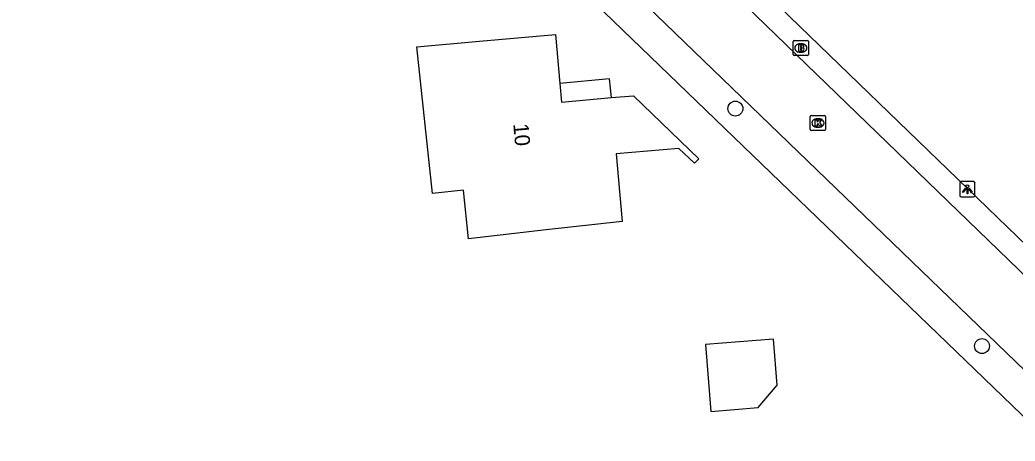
# Model space of a CAD drawing. Extents: x 163427 to 164190, y 380331 to 381641.
# Drawn here: x 164069.2 to 164134.4, y 381089.5 to 381117.1 of the extents above; entities that cross this region are included whole.
import ezdxf

# ---------------------------------------------------------------- set-up
doc = ezdxf.new("R2010")
doc.units = 0
for name, color, linetype in [('IMGEO_Boom', 7, 'Continuous'), ('IMGEO_Brandkraan', 7, 'Continuous'), ('IMGEO_Kolk', 7, 'Continuous'), ('IMGEO_Lichtpunt', 7, 'Continuous'), ('IMGEO_Pand', 7, 'Continuous'), ('IMGEO_Pand_nummerreeks', 7, 'Continuous'), ('IMGEO_Pand_overbouw', 7, 'Continuous'), ('IMGEO_Rijbaan_lokaal_open', 7, 'Continuous'), ('IMGEO_Voetpad_open', 7, 'Continuous')]:
    doc.layers.add(name, color=color, linetype=linetype)

msp = doc.modelspace()

# ---------------------------------------------------------------- linework, layer by layer
at = {"layer": 'IMGEO_Boom'}
for centre in [(164116.066, 381111.335), (164132.236, 381095.762)]:
    msp.add_circle(centre, 0.489, dxfattribs=at)
at = {"layer": 'IMGEO_Brandkraan'}
for p, q in [((164119.856, 381114.879), (164119.856, 381115.731)), ((164119.931, 381115.805), (164120.783, 381115.805)), ((164120.344, 381115.585), (164120.369, 381115.585)), ((164120.857, 381115.731), (164120.857, 381114.879)), ((164120.783, 381114.805), (164119.931, 381114.805)), ((164120.367, 381115.025), (164120.342, 381115.025))]:
    msp.add_line(p, q, dxfattribs=at)
for points in [[(164119.856, 381114.879), (164119.856, 381115.731)], [(164119.931, 381115.805), (164120.783, 381115.805)], [(164120.204, 381115.505), (164120.204, 381115.105), (164120.417, 381115.105)], [(164120.435, 381115.505), (164120.204, 381115.505)], [(164120.383, 381115.424), (164120.329, 381115.424), (164120.329, 381115.348)], [(164120.857, 381115.731), (164120.857, 381114.879)], [(164120.783, 381114.805), (164119.931, 381114.805)], [(164120.329, 381115.348), (164120.382, 381115.348)], [(164120.391, 381115.272), (164120.329, 381115.272), (164120.329, 381115.191)], [(164120.329, 381115.191), (164120.391, 381115.191)]]:
    msp.add_lwpolyline(points, dxfattribs=at)
for centre, radius, start, end in [((164119.933, 381115.729), 0.0765, 91.55205, 178.44795), ((164119.933, 381115.729), 0.0765, 91.55205, 178.44795), ((164120.384, 381115.386), 0.0379, 267.82845, 90.93552), ((164120.439, 381115.36), 0.145, 59.4692, 91.53667), ((164120.464, 381115.407), 0.0922, 285.51372, 58.15012), ((164120.781, 381115.729), 0.0765, 1.55205, 88.44795), ((164120.781, 381115.729), 0.0765, 1.55205, 88.44795), ((164119.933, 381114.881), 0.0765, 181.55205, 268.44795), ((164119.933, 381114.881), 0.0765, 181.55205, 268.44795), ((164120.392, 381115.231), 0.0404, 269.87594, 90.50774), ((164120.423, 381115.356), 0.251, 268.66757, 293.53466), ((164120.469, 381115.215), 0.105, 301.31148, 78.98903), ((164120.781, 381114.881), 0.0765, 271.55205, 358.44795), ((164120.781, 381114.881), 0.0765, 271.55205, 358.44795)]:
    msp.add_arc(centre, radius, start, end, dxfattribs=at)
for centre, major_axis, ratio, start_param, end_param in [((164120.343, 381115.305), (-0.387, 0.002), 0.722429, 4.712389, 7.853982), ((164120.368, 381115.305), (-0.39, 0.002), 0.717154, 1.570796, 4.712389)]:
    msp.add_ellipse(centre, major_axis=major_axis, ratio=ratio, start_param=start_param, end_param=end_param, dxfattribs=at)
at = {"layer": 'IMGEO_Kolk'}
for p, q in [((164121.054, 381110.889), (164121.906, 381110.889)), ((164120.979, 381109.963), (164120.979, 381110.815)), ((164121.467, 381110.669), (164121.492, 381110.669)), ((164121.98, 381110.815), (164121.98, 381109.963)), ((164121.906, 381109.889), (164121.054, 381109.889)), ((164121.49, 381110.109), (164121.465, 381110.109))]:
    msp.add_line(p, q, dxfattribs=at)
for points in [[(164121.054, 381110.889), (164121.906, 381110.889)], [(164120.979, 381109.963), (164120.979, 381110.815)], [(164121.3, 381110.589), (164121.423, 381110.589), (164121.423, 381110.438), (164121.553, 381110.589), (164121.717, 381110.589), (164121.571, 381110.438), (164121.724, 381110.189), (164121.572, 381110.189), (164121.487, 381110.353), (164121.423, 381110.286), (164121.423, 381110.189), (164121.3, 381110.189), (164121.3, 381110.589)], [(164121.98, 381110.815), (164121.98, 381109.963)], [(164121.906, 381109.889), (164121.054, 381109.889)]]:
    msp.add_lwpolyline(points, dxfattribs=at)
for centre, start, end in [((164121.056, 381110.813), 91.55205, 178.44795), ((164121.056, 381110.813), 91.55205, 178.44795), ((164121.904, 381110.813), 1.55205, 88.44795), ((164121.904, 381110.813), 1.55205, 88.44795), ((164121.056, 381109.965), 181.55205, 268.44795), ((164121.056, 381109.965), 181.55205, 268.44795), ((164121.904, 381109.965), 271.55205, 358.44795), ((164121.904, 381109.965), 271.55205, 358.44795)]:
    msp.add_arc(centre, 0.0765, start, end, dxfattribs=at)
for centre, major_axis, ratio, start_param, end_param in [((164121.466, 381110.389), (-0.387, 0.002), 0.722429, 4.712389, 7.853982), ((164121.491, 381110.389), (-0.39, 0.002), 0.717154, 1.570796, 4.712389)]:
    msp.add_ellipse(centre, major_axis=major_axis, ratio=ratio, start_param=start_param, end_param=end_param, dxfattribs=at)
at = {"layer": 'IMGEO_Lichtpunt'}
for p, q in [((164130.781, 381106.448), (164130.781, 381105.641)), ((164130.781, 381106.448), (164130.781, 381105.641)), ((164131.683, 381106.543), (164130.875, 381106.543)), ((164131.683, 381106.543), (164130.875, 381106.543)), ((164131.777, 381105.641), (164131.777, 381106.448)), ((164131.777, 381105.641), (164131.777, 381106.448)), ((164130.875, 381105.547), (164131.683, 381105.547)), ((164130.875, 381105.547), (164131.683, 381105.547))]:
    msp.add_line(p, q, dxfattribs=at)
for points in [[(164131.155, 381106.112), (164131.194, 381106.084), (164131.006, 381105.822), (164130.968, 381105.849), (164131.155, 381106.112)], [(164131.257, 381106.064), (164131.304, 381106.064), (164131.304, 381105.742), (164131.257, 381105.742), (164131.257, 381106.064)], [(164131.367, 381106.084), (164131.405, 381106.111), (164131.592, 381105.849), (164131.553, 381105.821), (164131.367, 381106.084)]]:
    msp.add_lwpolyline(points, dxfattribs=at)
msp.add_circle((164131.28, 381106.246), 0.0994, dxfattribs=at)
for centre, start, end in [((164130.875, 381106.448), 90, 180), ((164130.875, 381106.448), 90, 180), ((164131.683, 381106.448), 0, 90), ((164131.683, 381106.448), 0, 90), ((164130.875, 381105.641), 180, 270), ((164130.875, 381105.641), 180, 270), ((164131.683, 381105.641), 270, 0), ((164131.683, 381105.641), 270, 360)]:
    msp.add_arc(centre, 0.0946, start, end, dxfattribs=at)
at = {"layer": 'IMGEO_Pand'}
for points in [[(164095.189, 381115.389), (164099.299, 381115.749), (164104.279, 381116.186), (164104.56, 381112.976), (164104.667, 381111.757), (164107.947, 381112.055), (164109.394, 381112.175), (164113.666, 381108.045), (164113.381, 381107.755), (164112.361, 381108.716), (164108.246, 381108.362), (164108.635, 381103.939), (164103.667, 381103.377), (164098.57, 381102.8), (164098.232, 381105.981), (164096.212, 381105.767), (164095.189, 381115.389)], [(164118.555, 381096.218), (164114.104, 381095.86), (164114.457, 381091.479), (164117.567, 381091.73), (164118.799, 381093.196), (164118.555, 381096.218)]]:
    msp.add_lwpolyline(points, dxfattribs=at)
at = {"layer": 'IMGEO_Pand_overbouw'}
msp.add_lwpolyline([(164104.56, 381112.976), (164104.667, 381111.757), (164107.947, 381112.055), (164107.809, 381113.28)], close=True, dxfattribs=at)
at = {"layer": 'IMGEO_Rijbaan_lokaal_open'}
for points in [[(164068.014, 381165.227), (164112.746, 381121.956), (164141.941, 381093.714)], [(164138.201, 381091.126), (164109.62, 381118.71), (164064.951, 381161.82)]]:
    msp.add_lwpolyline(points, dxfattribs=at)
at = {"layer": 'IMGEO_Voetpad_open'}
for points in [[(164142.972, 381094.786), (164113.783, 381123.032), (164072.028, 381163.438)], [(164108.047, 381117.077), (164063.324, 381160.15)], [(164136.643, 381089.535), (164108.047, 381117.077)]]:
    msp.add_lwpolyline(points, dxfattribs=at)

# ---------------------------------------------------------------- texts
at = {"layer": 'IMGEO_Pand_nummerreeks'}
msp.add_text('10', height=1, rotation=275.00658, dxfattribs=at).set_placement((164101.501, 381110.322))

doc.saveas('drawing.dxf')
